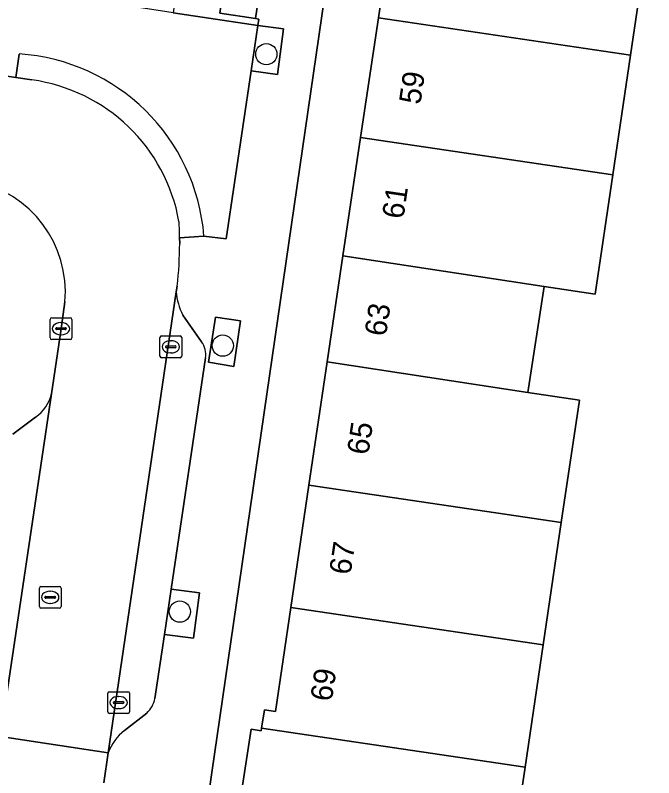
# Model space of a CAD drawing. Extents: x 164148 to 165261, y 382513 to 383432.
# Drawn here: x 164399.63 to 164428.99, y 382978.68 to 383013.73 of the extents above; entities that cross this region are included whole.
import ezdxf

# ---------------------------------------------------------------- set-up
doc = ezdxf.new("R2010")
doc.units = 0
for name, color, linetype in [('IMGEO_Boom', 7, 'Continuous'), ('IMGEO_Erf', 7, 'Continuous'), ('IMGEO_Groenvoorziening', 7, 'Continuous'), ('IMGEO_Kolk', 7, 'Continuous'), ('IMGEO_Pand', 7, 'Continuous'), ('IMGEO_Pand_nummerreeks', 7, 'Continuous'), ('IMGEO_Parkeervlak_open', 7, 'Continuous'), ('IMGEO_Rijbaan_lokaal_open', 7, 'Continuous'), ('IMGEO_Rioolput', 7, 'Continuous'), ('IMGEO_Voetpad_open', 7, 'Continuous')]:
    doc.layers.add(name, color=color, linetype=linetype)

msp = doc.modelspace()

# ---------------------------------------------------------------- linework, layer by layer
at = {"layer": 'IMGEO_Boom'}
for centre in [(164411.173, 383011.945), (164409.173, 382998.55), (164407.197, 382986.322)]:
    msp.add_circle(centre, 0.489, dxfattribs=at)
at = {"layer": 'IMGEO_Erf'}
for points in [[(164416.26, 383031.11), (164407.897, 382973.658)], [(164429.455, 383022.267), (164428.281, 383022.44), (164427.553, 383017.577), (164428.737, 383017.402), (164427.925, 383011.903), (164427.112, 383006.405), (164426.3, 383000.906), (164423.946, 383001.265), (164423.203, 382996.395), (164425.566, 382996.034), (164424.734, 382990.411), (164423.903, 382984.788), (164423.071, 382979.164), (164422.239, 382973.541)], [(164410.071, 382978.33), (164410.478, 382980.913), (164410.935, 382980.841), (164410.953, 382980.957), (164411.088, 382981.813), (164411.59, 382981.734), (164412.298, 382986.504), (164413.133, 382992.127), (164413.976, 382997.805), (164414.699, 383002.675), (164415.507, 383008.119), (164416.324, 383013.617), (164417.14, 383019.116)]]:
    msp.add_lwpolyline(points, dxfattribs=at)
at = {"layer": 'IMGEO_Groenvoorziening'}
for points in [[(164410.781, 383013.266), (164410.474, 383011.181), (164411.688, 383011.013), (164411.96, 383013.104)], [(164409.983, 382999.681), (164408.83, 382999.85), (164408.509, 382997.79), (164409.68, 382997.59)], [(164406.802, 382987.356), (164406.491, 382985.271), (164407.823, 382985.099), (164408.106, 382987.181)]]:
    msp.add_lwpolyline(points, close=True, dxfattribs=at)
at = {"layer": 'IMGEO_Kolk'}
for p, q in [((164401.31, 382999.826), (164402.162, 382999.826)), ((164401.235, 382998.9), (164401.235, 382999.752)), ((164401.723, 382999.606), (164401.748, 382999.606)), ((164402.236, 382999.752), (164402.236, 382998.9)), ((164401.494, 382999.32), (164401.494, 382999.332)), ((164401.932, 382999.283), (164401.534, 382999.283)), ((164401.537, 382999.369), (164401.935, 382999.369)), ((164401.978, 382999.332), (164401.978, 382999.32)), ((164402.162, 382998.826), (164401.31, 382998.826)), ((164401.746, 382999.046), (164401.721, 382999.046)), ((164406.282, 382998.068), (164406.282, 382998.92)), ((164406.357, 382998.994), (164407.209, 382998.994)), ((164406.77, 382998.774), (164406.795, 382998.774)), ((164407.283, 382998.92), (164407.283, 382998.068)), ((164406.541, 382998.488), (164406.541, 382998.5)), ((164406.979, 382998.451), (164406.581, 382998.451)), ((164406.584, 382998.537), (164406.982, 382998.537)), ((164407.025, 382998.5), (164407.025, 382998.488)), ((164406.793, 382998.214), (164406.768, 382998.214)), ((164407.209, 382997.994), (164406.357, 382997.994)), ((164403.959, 382982.641), (164404.811, 382982.641)), ((164403.884, 382981.715), (164403.884, 382982.567)), ((164404.372, 382982.421), (164404.397, 382982.421)), ((164404.885, 382982.567), (164404.885, 382981.715)), ((164404.143, 382982.135), (164404.143, 382982.147)), ((164404.581, 382982.098), (164404.183, 382982.098)), ((164404.186, 382982.184), (164404.584, 382982.184)), ((164404.627, 382982.147), (164404.627, 382982.135)), ((164404.811, 382981.641), (164403.959, 382981.641)), ((164404.395, 382981.861), (164404.37, 382981.861))]:
    msp.add_line(p, q, dxfattribs=at)
for points in [[(164401.31, 382999.826), (164402.162, 382999.826)], [(164401.235, 382998.9), (164401.235, 382999.752)], [(164402.236, 382999.752), (164402.236, 382998.9)], [(164402.162, 382998.826), (164401.31, 382998.826)], [(164406.282, 382998.068), (164406.282, 382998.92)], [(164406.357, 382998.994), (164407.209, 382998.994)], [(164407.283, 382998.92), (164407.283, 382998.068)], [(164407.209, 382997.994), (164406.357, 382997.994)], [(164403.959, 382982.641), (164404.811, 382982.641)], [(164403.884, 382981.715), (164403.884, 382982.567)], [(164404.885, 382982.567), (164404.885, 382981.715)], [(164404.811, 382981.641), (164403.959, 382981.641)]]:
    msp.add_lwpolyline(points, dxfattribs=at)
for centre, radius, start, end in [((164401.312, 382999.75), 0.0765, 91.552, 178.448), ((164401.312, 382999.75), 0.0765, 91.552, 178.448), ((164402.16, 382999.75), 0.0765, 1.552, 88.448), ((164402.16, 382999.75), 0.0765, 1.552, 88.448), ((164401.534, 382999.329), 0.0403, 85.8775, 175.7526), ((164401.531, 382999.319), 0.0366, 178.938, 274.7102), ((164401.935, 382999.326), 0.043, 264.8664, 352.4533), ((164401.939, 382999.331), 0.0386, 1.7309, 96.639), ((164401.312, 382998.902), 0.0765, 181.552, 268.448), ((164401.312, 382998.902), 0.0765, 181.552, 268.448), ((164402.16, 382998.902), 0.0765, 271.552, 358.448), ((164402.16, 382998.902), 0.0765, 271.552, 358.448), ((164406.359, 382998.918), 0.0765, 91.552, 178.448), ((164406.359, 382998.918), 0.0765, 91.552, 178.448), ((164407.207, 382998.918), 0.0765, 1.552, 88.448), ((164407.207, 382998.918), 0.0765, 1.552, 88.448), ((164406.581, 382998.497), 0.0403, 85.8775, 175.7526), ((164406.578, 382998.487), 0.0366, 178.938, 274.7102), ((164406.982, 382998.494), 0.043, 264.8664, 352.4533), ((164406.986, 382998.499), 0.0386, 1.7309, 96.639), ((164406.359, 382998.07), 0.0765, 181.552, 268.448), ((164406.359, 382998.07), 0.0765, 181.552, 268.448), ((164407.207, 382998.07), 0.0765, 271.552, 358.448), ((164407.207, 382998.07), 0.0765, 271.552, 358.448), ((164403.961, 382982.565), 0.0765, 91.552, 178.448), ((164403.961, 382982.565), 0.0765, 91.552, 178.448), ((164404.809, 382982.565), 0.0765, 1.552, 88.448), ((164404.809, 382982.565), 0.0765, 1.552, 88.448), ((164404.183, 382982.144), 0.0403, 85.8775, 175.7526), ((164404.18, 382982.134), 0.0366, 178.938, 274.7102), ((164404.584, 382982.141), 0.043, 264.8664, 352.4533), ((164404.588, 382982.146), 0.0386, 1.7309, 96.639), ((164403.961, 382981.717), 0.0765, 181.552, 268.448), ((164403.961, 382981.717), 0.0765, 181.552, 268.448), ((164404.809, 382981.717), 0.0765, 271.552, 358.448), ((164404.809, 382981.717), 0.0765, 271.552, 358.448)]:
    msp.add_arc(centre, radius, start, end, dxfattribs=at)
for centre, major_axis, ratio, start_param, end_param in [((164401.722, 382999.326), (-0.387, 0.002), 0.722429, 4.712389, 7.853982), ((164401.747, 382999.326), (-0.39, 0.002), 0.717154, 1.570796, 4.712389), ((164406.769, 382998.494), (-0.387, 0.002), 0.722429, 4.712389, 7.853982), ((164406.794, 382998.494), (-0.39, 0.002), 0.717154, 1.570796, 4.712389), ((164404.371, 382982.141), (-0.387, 0.002), 0.722429, 4.712389, 7.853982), ((164404.396, 382982.141), (-0.39, 0.002), 0.717154, 1.570796, 4.712389)]:
    msp.add_ellipse(centre, major_axis=major_axis, ratio=ratio, start_param=start_param, end_param=end_param, dxfattribs=at)
at = {"layer": 'IMGEO_Pand'}
for points in [[(164428.737, 383017.402), (164427.553, 383017.577), (164417.14, 383019.116), (164416.324, 383013.617), (164427.925, 383011.903)], [(164427.925, 383011.903), (164416.324, 383013.617), (164415.507, 383008.119), (164427.112, 383006.405)], [(164427.112, 383006.405), (164415.507, 383008.119), (164414.699, 383002.675), (164423.946, 383001.265), (164426.3, 383000.906)], [(164423.946, 383001.265), (164414.699, 383002.675), (164413.976, 382997.805), (164423.203, 382996.395)], [(164425.566, 382996.034), (164423.203, 382996.395), (164413.976, 382997.805), (164413.133, 382992.127), (164424.734, 382990.411)], [(164424.734, 382990.411), (164413.133, 382992.127), (164412.298, 382986.504), (164423.903, 382984.788)], [(164423.903, 382984.788), (164412.298, 382986.504), (164411.59, 382981.734), (164411.088, 382981.813), (164410.953, 382980.957), (164423.071, 382979.164)], [(164423.071, 382979.164), (164410.953, 382980.957), (164410.935, 382980.841), (164410.478, 382980.913), (164410.071, 382978.33), (164410.523, 382978.259), (164410.082, 382975.456), (164422.239, 382973.541)]]:
    msp.add_lwpolyline(points, close=True, dxfattribs=at)
at = {"layer": 'IMGEO_Parkeervlak_open'}
for points in [[(164412.294, 383024.549), (164413.317, 383031.482), (164411.656, 383031.728), (164409.033, 383013.831), (164410.675, 383013.582), (164411.993, 383022.51)], [(164409.983, 382999.681), (164409.68, 382997.59), (164408.509, 382997.79), (164408.83, 382999.85)]]:
    msp.add_lwpolyline(points, close=True, dxfattribs=at)
for points in [[(164416.26, 383031.11), (164413.317, 383031.482), (164412.294, 383024.549), (164413.584, 383024.397), (164413.297, 383022.355), (164411.993, 383022.51), (164410.675, 383013.582), (164410.824, 383013.556), (164410.781, 383013.266), (164411.96, 383013.104), (164411.688, 383011.013), (164410.474, 383011.181), (164409.334, 383003.452), (164408.306, 383003.587), (164407.189, 383003.497), (164407.191, 383003.247)], [(164408.655, 382971.626), (164408.848, 382971.589), (164409.455, 382971.474), (164407.897, 382973.658), (164416.26, 383031.11)], [(164407.07, 383001.28), (164407.032, 383001.021)], [(164407.032, 383001.021), (164403.906, 382979.827)], [(164408.198, 382998.721), (164407.335, 382999.953)], [(164407.335, 382999.953), (164408.198, 382998.721)], [(164406.052, 382982.323), (164406.491, 382985.271), (164406.802, 382987.356), (164408.385, 382997.984)], [(164408.385, 382997.984), (164406.802, 382987.356), (164408.106, 382987.181), (164407.823, 382985.099), (164406.491, 382985.271), (164406.052, 382982.323)], [(164399.098, 382993.834), (164396.45, 382975.965), (164398.238, 382975.73), (164398.835, 382979.759), (164398.958, 382980.587), (164401.292, 382996.33)], [(164400.568, 382995.267), (164399.522, 382994.472)], [(164404.648, 382980.861), (164405.68, 382981.66)], [(164405.68, 382981.66), (164404.648, 382980.861)], [(164403.906, 382979.827), (164403.703, 382978.452)]]:
    msp.add_lwpolyline(points, dxfattribs=at)
for centre, radius, start, end in [((164391.229, 383003.242), 15.962, 352.9408, 0.019), ((164409.769, 383001.221), 2.744, 184.1699, 207.5082), ((164409.769, 383001.221), 2.744, 184.1699, 207.5082), ((164407.349, 382998.113), 1.044, 352.883, 35.5916), ((164407.349, 382998.113), 1.044, 352.883, 35.5916), ((164399.541, 382996.745), 1.8, 304.8085, 346.6746), ((164404.825, 382982.576), 1.253, 313.0419, 348.3658), ((164404.825, 382982.576), 1.253, 313.0419, 348.3658), ((164406.19, 382978.971), 2.439, 129.2155, 159.4579), ((164406.19, 382978.971), 2.439, 129.2155, 159.4579)]:
    msp.add_arc(centre, radius, start, end, dxfattribs=at)
at = {"layer": 'IMGEO_Rijbaan_lokaal_open'}
for points in [[(164400.389, 383010.763), (164399.66, 383010.874), (164397.367, 383011.204), (164397.164, 383011.234), (164381.48, 383013.557), (164381.255, 383013.59), (164370.989, 383015.111), (164370.726, 383015.15), (164354.791, 383017.51), (164354.588, 383017.54), (164352.557, 383017.886), (164351.698, 383018.032)], [(164399.804, 383011.953), (164399.66, 383010.874), (164400.389, 383010.763)], [(164407.189, 383003.497), (164408.306, 383003.587)], [(164407.191, 383003.247), (164407.189, 383003.497)], [(164401.916, 383000.558), (164401.736, 382999.326), (164401.292, 382996.33), (164398.958, 382980.587), (164403.906, 382979.827), (164407.032, 383001.021), (164407.07, 383001.28)], [(164403.703, 382978.452), (164403.906, 382979.827), (164398.958, 382980.587), (164398.835, 382979.759), (164398.238, 382975.73), (164396.938, 382966.961), (164396.356, 382963.04), (164396.236, 382962.229), (164401.178, 382961.379), (164401.312, 382962.274)]]:
    msp.add_lwpolyline(points, dxfattribs=at)
for centre, radius, start, end in [((164399.223, 383002.86), 9.112, 4.5768, 86.3471), ((164399.309, 383002.866), 7.97, 9.9758, 82.2147), ((164399.309, 383002.866), 7.97, 9.9758, 82.2147), ((164396.723, 383001.002), 5.211, 355.1097, 78.4383), ((164391.655, 383003.251), 15.536, 0.9064, 3.6748), ((164391.655, 383003.251), 15.536, 0.9064, 3.6748), ((164391.229, 383003.242), 15.962, 352.9408, 0.019)]:
    msp.add_arc(centre, radius, start, end, dxfattribs=at)
at = {"layer": 'IMGEO_Rioolput'}
for p, q in [((164400.738, 382986.553), (164400.738, 382987.405)), ((164400.813, 382987.479), (164401.665, 382987.479)), ((164401.226, 382987.259), (164401.251, 382987.259)), ((164401.739, 382987.405), (164401.739, 382986.553)), ((164400.997, 382986.973), (164400.997, 382986.985)), ((164401.435, 382986.936), (164401.037, 382986.936)), ((164401.04, 382987.022), (164401.438, 382987.022)), ((164401.481, 382986.985), (164401.481, 382986.973)), ((164401.665, 382986.479), (164400.813, 382986.479)), ((164401.249, 382986.699), (164401.224, 382986.699))]:
    msp.add_line(p, q, dxfattribs=at)
for points in [[(164400.738, 382986.553), (164400.738, 382987.405)], [(164400.813, 382987.479), (164401.665, 382987.479)], [(164401.739, 382987.405), (164401.739, 382986.553)], [(164401.665, 382986.479), (164400.813, 382986.479)]]:
    msp.add_lwpolyline(points, dxfattribs=at)
for centre, radius, start, end in [((164400.815, 382987.403), 0.0765, 91.552, 178.448), ((164400.815, 382987.403), 0.0765, 91.552, 178.448), ((164401.663, 382987.403), 0.0765, 1.552, 88.448), ((164401.663, 382987.403), 0.0765, 1.552, 88.448), ((164401.037, 382986.982), 0.0403, 85.8775, 175.7526), ((164401.034, 382986.972), 0.0366, 178.938, 274.7102), ((164401.438, 382986.979), 0.043, 264.8664, 352.4533), ((164401.442, 382986.984), 0.0386, 1.7309, 96.639), ((164400.815, 382986.555), 0.0765, 181.552, 268.448), ((164400.815, 382986.555), 0.0765, 181.552, 268.448), ((164401.663, 382986.555), 0.0765, 271.552, 358.448), ((164401.663, 382986.555), 0.0765, 271.552, 358.448)]:
    msp.add_arc(centre, radius, start, end, dxfattribs=at)
for centre, major_axis, ratio, start_param, end_param in [((164401.225, 382986.979), (-0.387, 0.002), 0.722429, 4.712389, 7.853982), ((164401.25, 382986.979), (-0.39, 0.002), 0.717154, 1.570796, 4.712389)]:
    msp.add_ellipse(centre, major_axis=major_axis, ratio=ratio, start_param=start_param, end_param=end_param, dxfattribs=at)
at = {"layer": 'IMGEO_Voetpad_open'}
msp.add_lwpolyline([(164411.656, 383031.728), (164410.448, 383031.907), (164409.592, 383032.033), (164406.892, 383013.852), (164410.781, 383013.266), (164410.824, 383013.556), (164410.675, 383013.582), (164409.033, 383013.831)], close=True, dxfattribs=at)
for points in [[(164408.306, 383003.587), (164409.334, 383003.452), (164410.474, 383011.181), (164410.781, 383013.266), (164406.892, 383013.852), (164406.593, 383013.89), (164400.238, 383014.88), (164398.141, 383015.194), (164355.338, 383021.597), (164353.04, 383021.93), (164351.238, 383022.192), (164349.499, 383022.484), (164346.654, 383022.901), (164346.358, 383022.949), (164344.269, 383023.253), (164342.394, 383023.531), (164339.726, 383023.927), (164338.986, 383018.927), (164338.399, 383014.963), (164338.115, 383013.045), (164331.117, 382966.047)], [(164397.164, 383011.234), (164397.367, 383011.204), (164399.66, 383010.874), (164399.804, 383011.953)], [(164401.292, 382996.33), (164401.736, 382999.326), (164401.916, 383000.558)], [(164399.522, 382994.472), (164400.568, 382995.267)]]:
    msp.add_lwpolyline(points, dxfattribs=at)
for centre, radius, start, end in [((164399.223, 383002.86), 9.112, 4.5768, 86.3471), ((164396.723, 383001.002), 5.211, 355.1097, 78.4383), ((164399.541, 382996.745), 1.8, 304.8085, 346.6746)]:
    msp.add_arc(centre, radius, start, end, dxfattribs=at)

# ---------------------------------------------------------------- texts
at = {"layer": 'IMGEO_Pand_nummerreeks'}
for s, p in [('59', (164418.254, 383009.6)), ('61', (164417.473, 383004.337)), ('63', (164416.672, 382998.942)), ('65', (164415.863, 382993.491)), ('67', (164415.044, 382987.978)), ('69', (164414.18, 382982.158))]:
    msp.add_text(s, height=1, rotation=81.5548, dxfattribs=at).set_placement(p)

doc.saveas('drawing.dxf')
